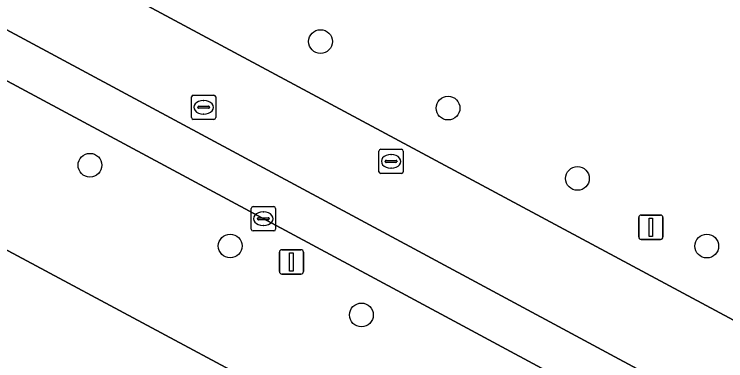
# Model space of a CAD drawing. Extents: x 159489 to 160304, y 383825 to 384531.
# Drawn here: x 159580.19 to 159609.46, y 384274.99 to 384289.25 of the extents above; entities that cross this region are included whole.
import ezdxf

# ---------------------------------------------------------------- set-up
doc = ezdxf.new("R2010")
doc.units = 0
for name, color, linetype in [('IMGEO_Boom', 7, 'Continuous'), ('IMGEO_Erf', 7, 'Continuous'), ('IMGEO_Groenvoorziening', 7, 'Continuous'), ('IMGEO_Kolk', 7, 'Continuous'), ('IMGEO_Lichtmast', 7, 'Continuous'), ('IMGEO_Parkeervlak_gesloten', 7, 'Continuous'), ('IMGEO_Rijbaan_lokaal_gesloten', 7, 'Continuous'), ('IMGEO_Rioolput', 7, 'Continuous'), ('IMGEO_Voetpad_open', 7, 'Continuous')]:
    doc.layers.add(name, color=color, linetype=linetype)

msp = doc.modelspace()

# ---------------------------------------------------------------- linework, layer by layer
at = {"layer": 'IMGEO_Boom'}
for centre in [(159592.789, 384288.127), (159598.034, 384285.389), (159583.303, 384283.037), (159603.357, 384282.495), (159589.073, 384279.714), (159608.679, 384279.711), (159594.47, 384276.876)]:
    msp.add_circle(centre, 0.489, dxfattribs=at)
at = {"layer": 'IMGEO_Erf'}
msp.add_lwpolyline([(159631.56, 384209.476), (159640.276, 384225.681), (159611.777, 384241.285), (159616.379, 384249.69), (159600.425, 384258.245), (159593.348, 384245.049), (159582.491, 384250.872), (159578.85, 384252.831), (159587.23, 384268.419), (159590.223, 384274), (159575.933, 384281.657), (159574.935, 384279.809), (159575.127, 384279.7), (159565.449, 384261.675), (159556.176, 384266.653), (159554.827, 384264.14), (159546.454, 384248.546), (159558.913, 384230.144), (159558.499, 384229.864), (159559.363, 384228.538), (159560.934, 384226.137), (159561.341, 384226.407), (159569.144, 384213.675)], dxfattribs=at)
at = {"layer": 'IMGEO_Groenvoorziening'}
msp.add_lwpolyline([(159583.19, 384305.05), (159584.718, 384290.116), (159632.963, 384264.225), (159639.103, 384275.624)], dxfattribs=at)
at = {"layer": 'IMGEO_Kolk'}
for p, q in [((159590.012, 384281.336), (159590.864, 384281.336)), ((159589.937, 384280.41), (159589.937, 384281.262)), ((159590.425, 384281.116), (159590.45, 384281.116)), ((159590.938, 384281.262), (159590.938, 384280.41)), ((159590.196, 384280.83), (159590.196, 384280.842)), ((159590.634, 384280.793), (159590.236, 384280.793)), ((159590.239, 384280.879), (159590.637, 384280.879)), ((159590.68, 384280.842), (159590.68, 384280.83)), ((159590.448, 384280.556), (159590.423, 384280.556)), ((159590.864, 384280.336), (159590.012, 384280.336))]:
    msp.add_line(p, q, dxfattribs=at)
for points in [[(159590.012, 384281.336), (159590.864, 384281.336)], [(159589.937, 384280.41), (159589.937, 384281.262)], [(159590.938, 384281.262), (159590.938, 384280.41)], [(159590.864, 384280.336), (159590.012, 384280.336)]]:
    msp.add_lwpolyline(points, dxfattribs=at)
for centre, radius, start, end in [((159590.014, 384281.26), 0.0765, 91.552, 178.448), ((159590.014, 384281.26), 0.0765, 91.552, 178.448), ((159590.862, 384281.26), 0.0765, 1.552, 88.448), ((159590.862, 384281.26), 0.0765, 1.552, 88.448), ((159590.236, 384280.839), 0.0403, 85.8775, 175.7526), ((159590.233, 384280.829), 0.0366, 178.938, 274.7102), ((159590.637, 384280.836), 0.043, 264.8664, 352.4533), ((159590.641, 384280.841), 0.0386, 1.7309, 96.639), ((159590.014, 384280.412), 0.0765, 181.552, 268.448), ((159590.014, 384280.412), 0.0765, 181.552, 268.448), ((159590.862, 384280.412), 0.0765, 271.552, 358.448), ((159590.862, 384280.412), 0.0765, 271.552, 358.448)]:
    msp.add_arc(centre, radius, start, end, dxfattribs=at)
for centre, major_axis, ratio, start_param, end_param in [((159590.424, 384280.836), (-0.387, 0.002), 0.722429, 4.712389, 7.853982), ((159590.449, 384280.836), (-0.39, 0.002), 0.717154, 1.570796, 4.712389)]:
    msp.add_ellipse(centre, major_axis=major_axis, ratio=ratio, start_param=start_param, end_param=end_param, dxfattribs=at)
at = {"layer": 'IMGEO_Lichtmast'}
for p, q in [((159605.883, 384280.086), (159605.883, 384280.886)), ((159605.883, 384280.886), (159605.883, 384280.086)), ((159605.983, 384280.986), (159606.773, 384280.986)), ((159606.773, 384280.986), (159605.983, 384280.986)), ((159606.873, 384280.886), (159606.873, 384280.086)), ((159606.873, 384280.086), (159606.873, 384280.886)), ((159606.773, 384279.986), (159605.983, 384279.986)), ((159605.983, 384279.986), (159606.773, 384279.986)), ((159591.194, 384279.56), (159591.984, 384279.56)), ((159591.984, 384279.56), (159591.194, 384279.56)), ((159591.094, 384278.66), (159591.094, 384279.46)), ((159591.094, 384279.46), (159591.094, 384278.66)), ((159592.084, 384279.46), (159592.084, 384278.66)), ((159592.084, 384278.66), (159592.084, 384279.46)), ((159591.984, 384278.56), (159591.194, 384278.56)), ((159591.194, 384278.56), (159591.984, 384278.56))]:
    msp.add_line(p, q, dxfattribs=at)
for points in [[(159606.303, 384280.861), (159606.453, 384280.861), (159606.453, 384280.111), (159606.303, 384280.111), (159606.303, 384280.861)], [(159591.514, 384279.435), (159591.664, 384279.435), (159591.664, 384278.685), (159591.514, 384278.685), (159591.514, 384279.435)]]:
    msp.add_lwpolyline(points, dxfattribs=at)
for centre, start, end in [((159605.983, 384280.886), 90, 180), ((159605.983, 384280.886), 90, 180), ((159606.773, 384280.886), 0, 90), ((159606.773, 384280.886), 360, 90), ((159605.983, 384280.086), 180, 270), ((159605.983, 384280.086), 180, 270), ((159606.773, 384280.086), 270, 0), ((159606.773, 384280.086), 270, 0), ((159591.194, 384279.46), 90, 180), ((159591.194, 384279.46), 90, 180), ((159591.984, 384279.46), 0, 90), ((159591.984, 384279.46), 360, 90), ((159591.194, 384278.66), 180, 270), ((159591.194, 384278.66), 180, 270), ((159591.984, 384278.66), 270, 0), ((159591.984, 384278.66), 270, 0)]:
    msp.add_arc(centre, 0.1, start, end, dxfattribs=at)
at = {"layer": 'IMGEO_Parkeervlak_gesloten'}
msp.add_lwpolyline([(159558.914, 384297.788), (159595.94, 384277.876), (159606.009, 384272.461), (159606.884, 384274.087), (159596.815, 384279.502), (159559.789, 384299.414)], close=True, dxfattribs=at)
at = {"layer": 'IMGEO_Rijbaan_lokaal_gesloten'}
for points in [[(159643.082, 384258.763), (159632.963, 384264.225), (159584.718, 384290.116), (159582.424, 384291.365), (159546.562, 384310.695), (159542.586, 384312.826), (159525.025, 384322.248), (159521.207, 384324.29), (159504.629, 384315.388), (159502.21, 384314.104)], [(159524.477, 384316.223), (159526.867, 384315.023), (159527.963, 384314.433), (159535.565, 384310.345), (159536.44, 384311.971), (159549.851, 384304.759), (159550.324, 384304.504), (159549.449, 384302.878), (159558.914, 384297.788), (159559.789, 384299.414), (159596.815, 384279.502), (159606.884, 384274.087), (159606.009, 384272.461), (159610.125, 384270.247), (159610.999, 384271.873), (159634.42, 384259.278), (159633.545, 384257.652), (159643.266, 384252.424), (159644.14, 384254.05), (159648.99, 384251.442), (159648.115, 384249.816), (159649.108, 384249.282), (159652.612, 384247.398)]]:
    msp.add_lwpolyline(points, dxfattribs=at)
at = {"layer": 'IMGEO_Rioolput'}
for p, q in [((159587.478, 384284.996), (159587.478, 384285.848)), ((159587.553, 384285.922), (159588.405, 384285.922)), ((159587.966, 384285.702), (159587.991, 384285.702)), ((159588.479, 384285.848), (159588.479, 384284.996)), ((159587.737, 384285.416), (159587.737, 384285.428)), ((159587.78, 384285.465), (159588.178, 384285.465)), ((159588.221, 384285.428), (159588.221, 384285.416)), ((159588.175, 384285.379), (159587.777, 384285.379)), ((159587.989, 384285.142), (159587.964, 384285.142)), ((159588.405, 384284.922), (159587.553, 384284.922)), ((159595.267, 384283.696), (159596.119, 384283.696)), ((159595.192, 384282.77), (159595.192, 384283.622)), ((159595.68, 384283.476), (159595.705, 384283.476)), ((159596.193, 384283.622), (159596.193, 384282.77)), ((159595.451, 384283.19), (159595.451, 384283.202)), ((159595.889, 384283.153), (159595.491, 384283.153)), ((159595.494, 384283.239), (159595.892, 384283.239)), ((159595.935, 384283.202), (159595.935, 384283.19)), ((159595.703, 384282.916), (159595.678, 384282.916)), ((159596.119, 384282.696), (159595.267, 384282.696))]:
    msp.add_line(p, q, dxfattribs=at)
for points in [[(159587.478, 384284.996), (159587.478, 384285.848)], [(159587.553, 384285.922), (159588.405, 384285.922)], [(159588.479, 384285.848), (159588.479, 384284.996)], [(159588.405, 384284.922), (159587.553, 384284.922)], [(159595.267, 384283.696), (159596.119, 384283.696)], [(159595.192, 384282.77), (159595.192, 384283.622)], [(159596.193, 384283.622), (159596.193, 384282.77)], [(159596.119, 384282.696), (159595.267, 384282.696)]]:
    msp.add_lwpolyline(points, dxfattribs=at)
for centre, radius, start, end in [((159587.555, 384285.846), 0.0765, 91.552, 178.448), ((159587.555, 384285.846), 0.0765, 91.552, 178.448), ((159588.403, 384285.846), 0.0765, 1.552, 88.448), ((159588.403, 384285.846), 0.0765, 1.552, 88.448), ((159587.777, 384285.425), 0.0403, 85.8775, 175.7526), ((159587.774, 384285.415), 0.0366, 178.938, 274.7102), ((159588.178, 384285.422), 0.043, 264.8664, 352.4533), ((159588.182, 384285.427), 0.0386, 1.7309, 96.639), ((159587.555, 384284.998), 0.0765, 181.552, 268.448), ((159587.555, 384284.998), 0.0765, 181.552, 268.448), ((159588.403, 384284.998), 0.0765, 271.552, 358.448), ((159588.403, 384284.998), 0.0765, 271.552, 358.448), ((159595.269, 384283.62), 0.0765, 91.552, 178.448), ((159595.269, 384283.62), 0.0765, 91.552, 178.448), ((159596.117, 384283.62), 0.0765, 1.552, 88.448), ((159596.117, 384283.62), 0.0765, 1.552, 88.448), ((159595.491, 384283.199), 0.0403, 85.8775, 175.7526), ((159595.488, 384283.189), 0.0366, 178.938, 274.7102), ((159595.892, 384283.196), 0.043, 264.8664, 352.4533), ((159595.896, 384283.201), 0.0386, 1.7309, 96.639), ((159595.269, 384282.772), 0.0765, 181.552, 268.448), ((159595.269, 384282.772), 0.0765, 181.552, 268.448), ((159596.117, 384282.772), 0.0765, 271.552, 358.448), ((159596.117, 384282.772), 0.0765, 271.552, 358.448)]:
    msp.add_arc(centre, radius, start, end, dxfattribs=at)
for centre, major_axis, ratio, start_param, end_param in [((159587.965, 384285.422), (-0.387, 0.002), 0.722429, 4.712389, 7.853982), ((159587.99, 384285.422), (-0.39, 0.002), 0.717154, 1.570796, 4.712389), ((159595.679, 384283.196), (-0.387, 0.002), 0.722429, 4.712389, 7.853982), ((159595.704, 384283.196), (-0.39, 0.002), 0.717154, 1.570796, 4.712389)]:
    msp.add_ellipse(centre, major_axis=major_axis, ratio=ratio, start_param=start_param, end_param=end_param, dxfattribs=at)
at = {"layer": 'IMGEO_Voetpad_open'}
for points in [[(159652.612, 384247.398), (159649.108, 384249.282), (159648.115, 384249.816), (159643.266, 384252.424), (159633.545, 384257.652), (159610.125, 384270.247), (159606.009, 384272.461), (159595.94, 384277.876), (159558.914, 384297.788), (159549.449, 384302.878), (159535.565, 384310.345), (159527.963, 384314.433)], [(159514.758, 384298.232), (159516.4, 384294.599), (159517.502, 384296.664), (159524.97, 384310.657), (159525.855, 384310.207), (159526.055, 384310.099), (159576.611, 384282.913), (159575.933, 384281.657), (159590.223, 384274), (159620.712, 384257.605), (159621.017, 384257.441), (159621.346, 384257.26), (159646.05, 384243.709), (159649.079, 384242.048), (159654.684, 384240.484)]]:
    msp.add_lwpolyline(points, dxfattribs=at)

doc.saveas('drawing.dxf')
